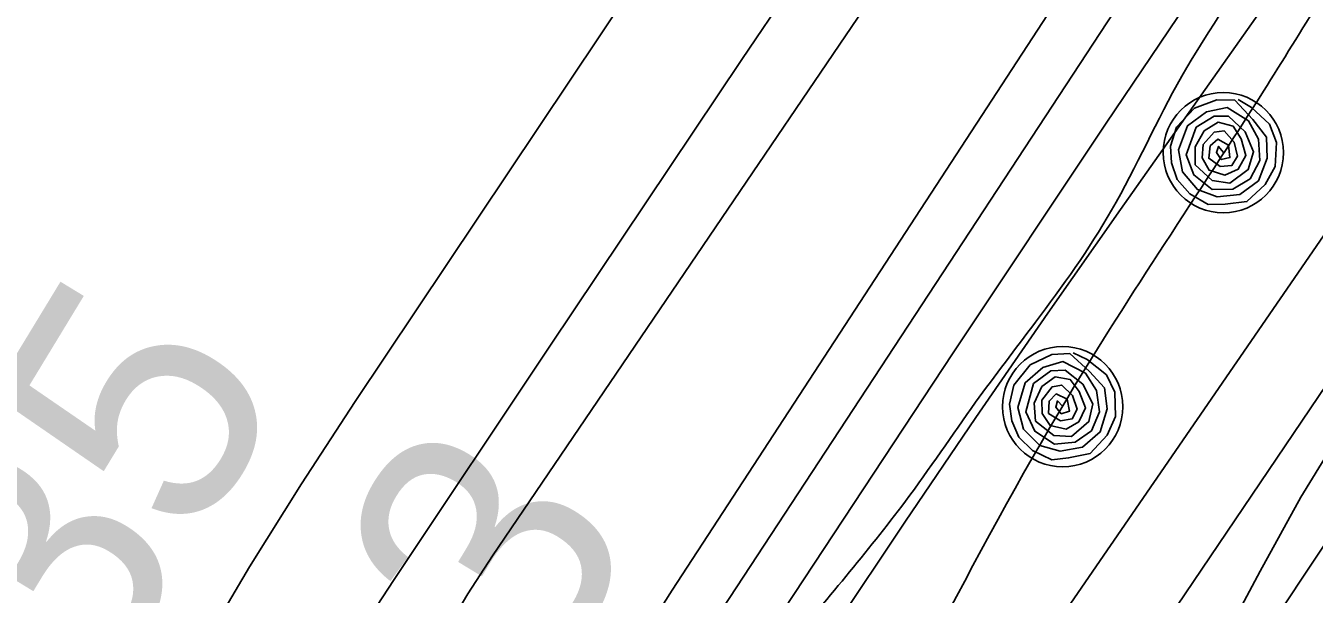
# Model space of a CAD drawing. Extents: x 3297735 to 3335592, y 670436 to 695807.
# Drawn here: x 3314540.4 to 3314883.4, y 682889.4 to 683040.6 of the extents above; entities that cross this region are included whole.
import ezdxf

# ---------------------------------------------------------------- set-up
doc = ezdxf.new("R2010")
doc.units = 0
for name, color, linetype in [('V-RIVR-EDGE', 7, 'Continuous'), ('V-RIVR-RANG', 7, 'Continuous'), ('V-RRAP-FSHR', 7, 'Continuous'), ('V-TOPO-DPTH', 7, 'Continuous'), ('V-TOPO-MINR', 7, 'Continuous'), ('V-TOPO-WATR', 7, 'Continuous'), ('V-UTIL-LINE', 7, 'Continuous'), ('V-WETL-SWMP', 7, 'Continuous')]:
    doc.layers.add(name, color=color, linetype=linetype)

msp = doc.modelspace()

# ---------------------------------------------------------------- linework, layer by layer
at = {"layer": 'V-RIVR-EDGE'}
msp.add_spline([(3314332.49, 682283.88), (3314344.9, 682287.34), (3314358.11, 682294.67), (3314374.42, 682306.27), (3314394.23, 682317.08), (3314408.21, 682327.13), (3314425.7, 682339.88), (3314434.25, 682347.62), (3314443.2, 682360.39), (3314457.6, 682381.68), (3314472.41, 682411.9), (3314491.89, 682447.14), (3314503.96, 682468.44), (3314519.93, 682495.54), (3314540.57, 682530.4), (3314569.78, 682579.57), (3314586.92, 682612.5), (3314605.25, 682653.56), (3314623.97, 682696.17), (3314633.36, 682728.33), (3314641.57, 682755.46), (3314653.64, 682774.82), (3314666.86, 682788.36), (3314689.79, 682808.86), (3314699.9, 682821.24), (3314716.62, 682840.2), (3314742.69, 682874.26), (3314774.59, 682914.13), (3314793.27, 682940.45), (3314809.22, 682961.74), (3314829.46, 682991.55), (3314848.16, 683027.19), (3314871.52, 683064.75), (3314895.3, 683112.39), (3314930.72, 683167.75), (3314952.14, 683204.16), (3315057.23, 683357.85), (3315078.23, 683381.84), (3315092.99, 683392.28), (3315101.15, 683395.75), (3315113.56, 683398.05), (3315130.23, 683396.45), (3315136.44, 683396.05), (3315142.65, 683398.75), (3315151.58, 683404.93), (3315172.97, 683426.6), (3315192.78, 683442.06), (3315207.17, 683456.37), (3315216.51, 683472.25), (3315223.52, 683484.25), (3315237.14, 683502.83), (3315242.2, 683511.35), (3315243.01, 683524.54), (3315244.19, 683529.19), (3315255.48, 683547.77), (3315279.6, 683579.13), (3315294, 683598.87), (3315305.28, 683613.19), (3315309.97, 683627.14), (3315311.93, 683637.22), (3315317.77, 683644.96), (3315323.59, 683648.05), (3315323.6, 683652.31), (3315326.33, 683655.8), (3315330.61, 683660.83), (3315336.05, 683665.85), (3315339.95, 683675.54), (3315343.47, 683686.39), (3315346.59, 683695.69), (3315347.02, 683710.43), (3315347.43, 683722.45), (3315345.14, 683737.19), (3315345.17, 683749.99), (3315346.75, 683761.23), (3315349.48, 683764.32), (3315349.87, 683767.43), (3315354.17, 683779.05), (3315358.47, 683794.55), (3315362.36, 683800.36), (3315370.14, 683808.48), (3315374.42, 683815.84), (3315383.4, 683837.92), (3315387.32, 683854.98), (3315386.95, 683864.67), (3315385.03, 683871.27), (3315388.14, 683875.14), (3315392.8, 683876.29), (3315394.75, 683880.94), (3315403.32, 683896.43), (3315419.29, 683923.54), (3315433.69, 683947.55), (3315437.2, 683954.52), (3315436.83, 683961.11), (3315438, 683964.99), (3315450.86, 683988.61), (3315458.62, 683992.47), (3315462.51, 683995.17), (3315464.08, 684002.54), (3315468.77, 684016.49), (3315478.5, 684033.53), (3315498.34, 684056.75), (3315513.5, 684070.67), (3315521.28, 684082.29), (3315523.23, 684087.32), (3315534.89, 684097.76), (3315545.01, 684110.54), (3315557.06, 684124.08), (3315577.68, 684151.17), (3315590.51, 684164.33), (3315598.31, 684180.21), (3315604.16, 684192.6), (3315609.61, 684201.51), (3315623.63, 684224.74), (3315637.65, 684249.92), (3315651.66, 684270.43), (3315661.01, 684285.92), (3315665.69, 684296.38), (3315668.82, 684306.85), (3315671.54, 684310.72), (3315680.49, 684322.72), (3315685.93, 684326.58), (3315687.49, 684332.01), (3315687.51, 684337.44), (3315690.62, 684340.92), (3315706.17, 684356.78), (3315715.11, 684366.84), (3315728.72, 684382.71), (3315735.34, 684392), (3315740.79, 684400.13), (3315746.24, 684410.2), (3315754.02, 684419.87), (3315767.64, 684436.9), (3315797.18, 684465.14), (3315824.41, 684496.87), (3315835.68, 684508.87), (3315845.4, 684518.93), (3315855.91, 684533.25), (3315917.34, 684595.92), (3315957, 684638.09), (3315987.3, 684659.73), (3316015.28, 684684.48), (3316035.1, 684702.27), (3316044.05, 684713.5), (3316063.1, 684733.62), (3316100.42, 684768.43), (3316125.29, 684791.63), (3316138.51, 684803.62), (3316150.97, 684823.37), (3316159.55, 684843.13), (3316165.42, 684865.99), (3316173.99, 684881.48), (3316197.71, 684908.18), (3316229.61, 684945.33), (3316249.82, 684965.06), (3316275.47, 684987.88), (3316301.52, 685015.35), (3316311.24, 685022.31), (3316314.74, 685028.11), (3316324.84, 685037.01), (3316331.06, 685041.26), (3316337.27, 685045.12), (3316343.88, 685050.92), (3316349.72, 685059.83), (3316371.5, 685083.43), (3316388.59, 685096.18), (3316398.7, 685107.41), (3316416.19, 685122.87), (3316443.39, 685146.08), (3316453.89, 685155.74), (3316462.82, 685158.82), (3316468.64, 685163.46), (3316479.54, 685177.01), (3316494.69, 685189.77), (3316513.34, 685202.13), (3316536.65, 685221.08), (3316559.19, 685238.47), (3316587.17, 685262.45), (3316636.9, 685301.49), (3316712.28, 685357.54), (3316745.31, 685384.99), (3316768.23, 685402.39), (3316780.67, 685413.21), (3316806.33, 685440.68), (3316819.16, 685455.39), (3316844.44, 685481.7), (3316866.97, 685499.48), (3316882.51, 685511.08), (3316905.85, 685537.39), (3316931.9, 685564.08), (3316969.21, 685598.5), (3316985.92, 685613.59), (3317001.86, 685628.67), (3317017.8, 685644.53), (3317028.68, 685652.65), (3317037.23, 685661.16), (3317052.77, 685673.53), (3317075.3, 685687.82), (3317092.39, 685696.31), (3317103.26, 685703.27), (3317111.03, 685709.84), (3317130.87, 685733.84), (3317147.6, 685754.74), (3317177.16, 685789.18), (3317206.31, 685816.64), (3317272.79, 685885.12), (3317325.67, 685938.89), (3317356.77, 685972.16), (3317386.71, 686002.34), (3317409.64, 686022.45), (3317459.38, 686063.82), (3317493.18, 686088.94), (3317516.11, 686108.66), (3317520.01, 686116.02), (3317520.41, 686123), (3317527.04, 686135.78), (3317538.34, 686157.08), (3317553.89, 686174.89), (3317576.04, 686194.22), (3317585.76, 686203.89), (3317597.05, 686222.09), (3317609.5, 686237.57), (3317632.05, 686261.95), (3317642.16, 686270.84), (3317659.25, 686280.88), (3317668.58, 686290.17), (3317678.68, 686299.45), (3317692.67, 686308.33), (3317712.1, 686324.19), (3317733.86, 686344.3), (3317749.03, 686362.49), (3317772.75, 686387.25), (3317794.13, 686406.59), (3317815.49, 686421.66), (3317821.72, 686429.79), (3317831.45, 686444.5), (3317837.3, 686456.89), (3317843.89, 686458.43), (3317852.43, 686461.9), (3317865.64, 686468.46), (3317881.56, 686479.28), (3317892.45, 686489.33), (3317902.56, 686501.72), (3317906.85, 686510.63), (3317912.32, 686528.84), (3317916.61, 686539.69), (3317920.89, 686544.72), (3317931.77, 686551.67), (3317955.46, 686567.51), (3317973.73, 686582.98), (3317979.95, 686591.88), (3317987.35, 686602.72), (3318007.57, 686624.78), (3318020.39, 686634.83), (3318018.46, 686637.55), (3318030.91, 686653.42), (3318034.78, 686650.69), (3318039.45, 686656.89), (3318050.33, 686664.62), (3318082.55, 686680.82), (3318124.1, 686700.89), (3318142.75, 686715.97), (3318149.36, 686724.09), (3318148.6, 686727.59), (3318152.1, 686732.62), (3318161.82, 686744.62), (3318168.45, 686756.23), (3318174.67, 686766.3), (3318184.4, 686779.46), (3318196.08, 686795.33), (3318211.63, 686812.75), (3318220.97, 686823.97), (3318223.7, 686833.27), (3318227.6, 686840.63), (3318232.66, 686847.21), (3318235.79, 686857.67), (3318240.07, 686864.64), (3318252.91, 686883.22), (3318274.69, 686907.6), (3318298.01, 686928.49), (3318327.13, 686944.7), (3318349.26, 686951.63), (3318362.06, 686955.09), (3318370.22, 686961.27), (3318383.46, 686983.73), (3318391.25, 686996.51), (3318395.14, 686999.99), (3318401.73, 686999.97), (3318407.55, 687001.12), (3318412.6, 687003.82), (3318416.49, 687008.86), (3318422.71, 687016.98), (3318440.6, 687037.49), (3318448.75, 687040.19), (3318453.03, 687042.89), (3318455.76, 687051.42), (3318462.38, 687060.32), (3318484.92, 687082.76), (3318499.31, 687098.23), (3318510.59, 687111), (3318518.77, 687124.94), (3318525, 687134.62), (3318537.83, 687148.55), (3318566.2, 687172.14), (3318582.53, 687190.71), (3318592.64, 687203.1), (3318612.48, 687228.64), (3318628.44, 687251.87), (3318642.05, 687266.57), (3318646.35, 687279.75), (3318655.68, 687290.58), (3318665.01, 687298.71), (3318672.79, 687309.16), (3318676.7, 687321.17), (3318685.65, 687333.94), (3318691.49, 687344.4), (3318699.27, 687352.91), (3318716.37, 687367.22), (3318716.79, 687379.24), (3318717.6, 687392.04), (3318724.22, 687404.82), (3318732, 687415.66), (3318742.88, 687423.77), (3318760.35, 687430.71), (3318770.05, 687431.07), (3318780.9, 687428.33), (3318786.73, 687436.46), (3318804.23, 687454.26), (3318817.46, 687473.23), (3318829.91, 687487.55), (3318848.96, 687509.6), (3318869.19, 687534.37), (3318894.08, 687564.56), (3318929.49, 687611.78), (3318945.82, 687629.19), (3318962.93, 687646.99), (3318977.7, 687660.53), (3318993.65, 687679.88), (3319024.36, 687709.28), (3319059.37, 687753.01), (3319086.2, 687782.03), (3319108.76, 687809.51), (3319125.86, 687827.3), (3319135.21, 687842.41), (3319146.89, 687859.44), (3319161.67, 687877.63), (3319172.56, 687889.63), (3319185.79, 687908.6), (3319206.81, 687940.73), (3319238.34, 687987.58), (3319258.18, 688014.29), (3319282.31, 688048.74), (3319299.82, 688074.29), (3319310.71, 688085.9), (3319319.65, 688093.25), (3319326.26, 688101.37), (3319337.16, 688116.08), (3319351.92, 688127.68), (3319358.93, 688137.36), (3319372.55, 688156.33), (3319390.83, 688181.1), (3319409.12, 688207.04), (3319418.85, 688220.59), (3319428.57, 688231.03), (3319452.68, 688254.63), (3319466.67, 688269.33), (3319477.96, 688285.59), (3319487.29, 688294.49), (3319498.17, 688304.55), (3319498.19, 688312.3), (3319502.08, 688317.33), (3319523.48, 688343.65), (3319546.04, 688372.29), (3319572.1, 688405.58), (3319583.39, 688420.29), (3319604.77, 688443.12), (3319614.49, 688453.95), (3319630.05, 688470.2), (3319645.61, 688490.33), (3319664.28, 688513.94), (3319677.9, 688534.07), (3319689.59, 688553.04), (3319707.1, 688579.37), (3319721.91, 688607.25)], degree=3, dxfattribs=at)
at = {"layer": 'V-RRAP-FSHR'}
for points in [[(3314863.16, 683020.99), (3314866.76, 683018.92), (3314871.51, 683014.42), (3314873.4, 683009.61), (3314873.05, 683003.2), (3314870.39, 682998.37), (3314865.49, 682993.88), (3314859.72, 682993.18), (3314855.18, 682993.07), (3314850.27, 682995.93), (3314846.97, 682999.77), (3314845.41, 683004.21), (3314845.15, 683008.64), (3314846.73, 683013.62), (3314851.51, 683018.68), (3314857.46, 683020.94), (3314862.27, 683020.81), (3314867.1, 683015.69), (3314870.74, 683011), (3314870.94, 683005.42), (3314868.61, 682999.39), (3314863.58, 682995.76), (3314857.58, 682995.14), (3314852.32, 682997.04), (3314848.33, 683001.74), (3314847.27, 683007.61), (3314849.73, 683014.04), (3314854.75, 683017.75), (3314860.22, 683018.86), (3314865.95, 683015.32), (3314868.57, 683010.46), (3314868.92, 683004.78), (3314866.35, 682999.89), (3314861.8, 682997.2), (3314856.28, 682997.11), (3314851.33, 683000.97), (3314849.36, 683006.31), (3314851.98, 683013.62), (3314856.8, 683016.62), (3314860.62, 683016.57), (3314865.08, 683012.39), (3314867.26, 683007.06), (3314865.87, 683002.37), (3314860.95, 682998.8), (3314856.26, 682999.43), (3314851.74, 683003.64), (3314851.75, 683008.46), (3314854.16, 683012.68), (3314857.82, 683014.97), (3314861.81, 683013.91), (3314863.95, 683010.55), (3314865.25, 683006.13), (3314863.18, 683002.52), (3314859.64, 683000.85), (3314855.47, 683002.18), (3314853.59, 683005.51), (3314853.87, 683009.03), (3314856.81, 683012.35), (3314859.45, 683012.65), (3314862.11, 683009.66), (3314863.02, 683005.92), (3314861.5, 683003.48), (3314858.38, 683003.21), (3314855.34, 683005.41), (3314855.72, 683008.66), (3314857.72, 683010.43), (3314860.59, 683008.83), (3314860.97, 683005.57), (3314858.67, 683005.05), (3314857.39, 683006.94), (3314857.95, 683008.53), (3314859.29, 683006.95)], [(3314819.26, 682953.66), (3314823.02, 682951.88), (3314828.11, 682947.77), (3314830.38, 682943.13), (3314830.54, 682936.71), (3314828.27, 682931.68), (3314823.75, 682926.82), (3314818.05, 682925.66), (3314813.53, 682925.19), (3314808.4, 682927.66), (3314804.81, 682931.21), (3314802.9, 682935.52), (3314802.3, 682939.92), (3314803.47, 682945.01), (3314807.83, 682950.43), (3314813.58, 682953.16), (3314818.39, 682953.41), (3314823.61, 682948.69), (3314827.62, 682944.3), (3314828.26, 682938.76), (3314826.41, 682932.56), (3314821.69, 682928.54), (3314815.75, 682927.44), (3314810.36, 682928.92), (3314806.01, 682933.29), (3314804.49, 682939.06), (3314806.43, 682945.66), (3314811.13, 682949.76), (3314816.5, 682951.3), (3314822.5, 682948.23), (3314825.5, 682943.59), (3314826.29, 682937.96), (3314824.12, 682932.88), (3314819.79, 682929.84), (3314814.3, 682929.3), (3314809.06, 682932.76), (3314806.68, 682937.93), (3314808.7, 682945.43), (3314813.27, 682948.8), (3314817.08, 682949.05), (3314821.86, 682945.24), (3314824.46, 682940.09), (3314823.45, 682935.31), (3314818.83, 682931.37), (3314814.1, 682931.61), (3314809.26, 682935.45), (3314808.88, 682940.26), (3314810.95, 682944.66), (3314814.42, 682947.24), (3314818.48, 682946.49), (3314820.88, 682943.31), (3314822.53, 682939.01), (3314820.75, 682935.25), (3314817.35, 682933.31), (3314813.09, 682934.3), (3314810.96, 682937.46), (3314810.95, 682941), (3314813.62, 682944.54), (3314816.23, 682945.05), (3314819.11, 682942.28), (3314820.32, 682938.62), (3314819, 682936.08), (3314815.92, 682935.56), (3314812.71, 682937.5), (3314812.83, 682940.77), (3314814.68, 682942.7), (3314817.67, 682941.33), (3314818.31, 682938.12), (3314816.06, 682937.41), (3314814.63, 682939.19), (3314815.06, 682940.82), (3314816.52, 682939.36)]]:
    msp.add_lwpolyline(points, dxfattribs=at)
for centre in [(3314859.22, 683006.89), (3314816.46, 682939.29)]:
    msp.add_circle(centre, 16, dxfattribs=at)
at = {"layer": 'V-TOPO-DPTH'}
for points in [[(3315009.64, 683345.72), (3314712.51, 682890.46), (3314698.24, 682867.92), (3314684.4, 682845.12), (3314671.2, 682821.94), (3314658.43, 682798.51), (3314585.26, 682659.67), (3314536.12, 682566.69), (3314486.82, 682473.79), (3314437.3, 682381.01), (3314387.63, 682288.31), (3314301.05, 682127.19), (3314288.23, 682104), (3314275.05, 682081.02), (3314261.31, 682058.37), (3314247.22, 682035.93), (3314043.49, 681720.13)], [(3314043.49, 681720.13), (3314247.22, 682035.93), (3314261.31, 682058.37), (3314275.05, 682081.02), (3314288.23, 682104), (3314301.05, 682127.19), (3314387.63, 682288.31), (3314437.3, 682381.01), (3314486.82, 682473.79), (3314536.12, 682566.69), (3314585.26, 682659.67), (3314658.43, 682798.51), (3314671.2, 682821.94), (3314684.4, 682845.12), (3314698.24, 682867.92), (3314712.51, 682890.46), (3315009.64, 683345.72)], [(3314280.51, 682174.96), (3314573.88, 682851.57), (3314586.75, 682874.25), (3314600.01, 682896.69), (3314613.85, 682918.78), (3314628.08, 682940.64), (3314856.74, 683282.22)], [(3314856.74, 683282.22), (3314628.08, 682940.64), (3314613.85, 682918.78), (3314600.01, 682896.69), (3314586.75, 682874.25), (3314573.88, 682851.57), (3314280.51, 682174.96)], [(3313929.05, 681305.78), (3314326.46, 682013.05), (3314333.81, 682026.23), (3314341.1, 682039.44), (3314348.3, 682052.69), (3314355.45, 682065.97), (3314399.75, 682148.96), (3314429.14, 682203.69), (3314458.71, 682258.33), (3314488.54, 682312.81), (3314518.55, 682367.21), (3314726.91, 682742.71), (3314743.13, 682770.98), (3314759.89, 682798.92), (3314777.44, 682826.36), (3314795.53, 682853.47), (3315065.64, 683245.92)], [(3314868.78, 683075.14), (3314827.89, 683014.48), (3314787.32, 682953.58), (3314721.02, 682853.15), (3314714.01, 682842.21), (3314707.2, 682831.15), (3314700.7, 682819.91), (3314694.39, 682808.55), (3314654.92, 682735.11), (3314629.09, 682686.91), (3314603.33, 682638.67), (3314577.68, 682590.37), (3314552.11, 682542.04), (3314338.68, 682137.55), (3314319.4, 682101.39), (3314299.9, 682065.36), (3314280.07, 682029.5), (3314260.03, 681993.76), (3314242.96, 681963.64), (3314213.94, 681913.1), (3314184.55, 681862.77), (3314154.6, 681812.78), (3314124.27, 681763), (3313849.7, 681317.91)], [(3314868.78, 683075.14), (3314827.89, 683014.48), (3314787.32, 682953.58), (3314721.02, 682853.15), (3314714.01, 682842.21), (3314707.2, 682831.15), (3314700.7, 682819.91), (3314694.39, 682808.55), (3314654.92, 682735.11), (3314629.09, 682686.91), (3314603.33, 682638.67), (3314577.68, 682590.37), (3314552.11, 682542.04), (3314338.68, 682137.55), (3314319.4, 682101.39), (3314299.9, 682065.36), (3314280.07, 682029.5), (3314260.03, 681993.76), (3314242.96, 681963.64), (3314213.94, 681913.1), (3314184.55, 681862.77), (3314154.6, 681812.78), (3314124.27, 681763), (3313849.7, 681317.91)], [(3313219.64, 681704.8), (3313252.24, 681747.01), (3313338.92, 681783.45), (3313685.33, 681795.92), (3313941.94, 681858.6), (3314135.29, 681928.1), (3314241.12, 682063.5), (3314249.87, 682077.44), (3314258.39, 682091.53), (3314266.56, 682105.82), (3314274.49, 682120.25), (3314620.65, 682863.98), (3314624.88, 682871.44), (3314629.24, 682878.82), (3314633.79, 682886.09), (3314638.46, 682893.28), (3314679.92, 682955.39), (3314705.47, 682993.54), (3314731.08, 683031.65), (3314756.8, 683069.7)], [(3314756.8, 683069.7), (3314731.08, 683031.65), (3314705.47, 682993.54), (3314679.92, 682955.39), (3314638.46, 682893.28), (3314633.79, 682886.09), (3314629.24, 682878.82), (3314624.88, 682871.44), (3314620.65, 682863.98), (3314274.49, 682120.25), (3314266.56, 682105.82), (3314258.39, 682091.53), (3314249.87, 682077.44), (3314241.12, 682063.5), (3314135.29, 681928.1), (3313941.94, 681858.6), (3313685.33, 681795.92), (3313338.92, 681783.45), (3313252.24, 681747.01), (3313219.64, 681704.8)]]:
    msp.add_lwpolyline(points, dxfattribs=at)
at = {"layer": 'V-TOPO-MINR'}
for points in [[(3314006.13, 681693.95), (3314042.28, 681740.75), (3314076.23, 681789.38), (3314244.17, 682049.71), (3314255.59, 682067.91), (3314266.7, 682086.28), (3314277.36, 682104.93), (3314287.71, 682123.76), (3314350.74, 682241.82), (3314391.58, 682320.21), (3314641.19, 682857.47), (3314643.74, 682862.94), (3314646.38, 682868.36), (3314649.16, 682873.72), (3314652.03, 682879.03), (3314655.03, 682884.27), (3314658.13, 682889.45), (3314661.36, 682894.54), (3314664.68, 682899.58), (3315009.21, 683407)], [(3314497.45, 682396.73), (3314643.57, 682683.38), (3314655.74, 682707.03), (3314668.02, 682730.62), (3314680.48, 682754.11), (3314693.06, 682777.54), (3314712.53, 682813.49), (3314715.53, 682818.86), (3314718.62, 682824.17), (3314721.86, 682829.39), (3314725.19, 682834.56), (3314755.68, 682880.51), (3314774.44, 682908.52), (3314793.37, 682936.43), (3314812.54, 682964.17), (3314831.86, 682991.8), (3315089.6, 683356.88)], [(3314043.49, 681720.13), (3314247.22, 682035.93), (3314261.31, 682058.37), (3314275.05, 682081.02), (3314288.23, 682104), (3314301.05, 682127.19), (3314387.63, 682288.31), (3314437.3, 682381.01), (3314486.82, 682473.79), (3314536.12, 682566.69), (3314585.26, 682659.67), (3314658.43, 682798.51), (3314671.2, 682821.94), (3314684.4, 682845.12), (3314698.24, 682867.92), (3314712.51, 682890.46), (3315009.64, 683345.72)], [(3314280.51, 682174.96), (3314573.88, 682851.57), (3314586.75, 682874.25), (3314600.01, 682896.69), (3314613.85, 682918.78), (3314628.08, 682940.64), (3314856.74, 683282.22)], [(3313929.05, 681305.78), (3314326.46, 682013.05), (3314333.81, 682026.23), (3314341.1, 682039.44), (3314348.3, 682052.69), (3314355.45, 682065.97), (3314399.75, 682148.96), (3314429.14, 682203.69), (3314458.71, 682258.33), (3314488.54, 682312.81), (3314518.55, 682367.21), (3314726.91, 682742.71), (3314743.13, 682770.98), (3314759.89, 682798.92), (3314777.44, 682826.36), (3314795.53, 682853.47), (3315065.64, 683245.92)], [(3314020.01, 681629.11), (3314252.68, 682018.63), (3314269.09, 682046.54), (3314285.25, 682074.59), (3314301.02, 682102.86), (3314316.54, 682131.28), (3314467.03, 682411.48), (3314505.18, 682482.59), (3314543.26, 682553.73), (3314581.26, 682624.91), (3314619.21, 682696.13), (3314676.36, 682803.55), (3314685.92, 682820.94), (3314695.8, 682838.14), (3314706.14, 682855.05), (3314716.8, 682871.79), (3314875.81, 683113.99)], [(3313219.64, 681704.8), (3313252.24, 681747.01), (3313338.92, 681783.45), (3313685.33, 681795.92), (3313941.94, 681858.6), (3314135.29, 681928.1), (3314241.12, 682063.5), (3314249.87, 682077.44), (3314258.39, 682091.53), (3314266.56, 682105.82), (3314274.49, 682120.25), (3314620.65, 682863.98), (3314624.88, 682871.44), (3314629.24, 682878.82), (3314633.79, 682886.09), (3314638.46, 682893.28), (3314679.92, 682955.39), (3314705.47, 682993.54), (3314731.08, 683031.65), (3314756.8, 683069.7)], [(3314193.9, 681723.96), (3314335.47, 681978.11), (3314348.8, 682002.15), (3314362.05, 682026.24), (3314375.19, 682050.38), (3314388.26, 682074.56), (3314486.56, 682257.35), (3314534.58, 682346.05), (3314582.92, 682434.58), (3314631.75, 682522.84), (3314680.9, 682610.92), (3314759.89, 682751.56), (3314770.01, 682769.06), (3314780.41, 682786.38), (3314791.23, 682803.44), (3314802.34, 682820.32), (3314918.01, 682991.45)], [(3313966.15, 681258.85), (3314227.33, 681728.89), (3314253.53, 681776.1), (3314279.7, 681823.32), (3314305.83, 681870.56), (3314331.94, 681917.82), (3314345.05, 681941.59), (3314364.53, 681977), (3314383.96, 682012.43), (3314403.32, 682047.91), (3314422.62, 682083.41), (3314679.52, 682557.26), (3314699.35, 682593.58), (3314719.34, 682629.82), (3314739.55, 682665.93), (3314759.9, 682701.96), (3314793.09, 682760.28), (3314797.03, 682767.04), (3314801.06, 682773.75), (3314805.23, 682780.38), (3314809.48, 682786.95), (3314848.57, 682846.01), (3314872.47, 682882.05), (3314896.43, 682918.05)]]:
    msp.add_lwpolyline(points, dxfattribs=at)
at = {"layer": 'V-TOPO-WATR'}
msp.add_lwpolyline([(3313849.7, 681317.91), (3314124.27, 681763), (3314154.6, 681812.78), (3314184.55, 681862.77), (3314213.94, 681913.1), (3314242.96, 681963.64), (3314260.03, 681993.76), (3314280.07, 682029.5), (3314299.9, 682065.36), (3314319.4, 682101.39), (3314338.68, 682137.55), (3314552.11, 682542.04), (3314577.68, 682590.37), (3314603.33, 682638.67), (3314629.09, 682686.91), (3314654.92, 682735.11), (3314694.39, 682808.55), (3314700.7, 682819.91), (3314707.2, 682831.15), (3314714.01, 682842.21), (3314721.02, 682853.15), (3314787.32, 682953.58), (3314827.89, 683014.48), (3314868.78, 683075.14)], dxfattribs=at)
at = {"layer": 'V-UTIL-LINE'}
msp.add_spline([(3315313.1, 683659.44), (3315294.81, 683645.89), (3315280.39, 683622.61), (3315253.99, 683575.47), (3315222.4, 683508.32), (3315178.02, 683451.95), (3315151.72, 683423.47), (3315141.9, 683424.56), (3315131.28, 683403.3), (3315091.71, 683334.22), (3315067.65, 683327.19), (3315051.39, 683313.71), (3315041.42, 683286.06), (3315021.94, 683244.03), (3314999.67, 683193.5), (3314965.54, 683145.47), (3314933.98, 683105.8), (3314923.58, 683099.15), (3314900.85, 683072.56), (3314869.89, 683023.21), (3314817.81, 682941.77), (3314747.17, 682809.99), (3314693.88, 682712.16), (3314666, 682655.84), (3314619.73, 682561.99), (3314565.48, 682464.75), (3314548.12, 682421.66)], degree=3, dxfattribs=at)
at = {"layer": 'V-WETL-SWMP'}
msp.add_lwpolyline([(3314795.68, 682775.93), (3314809.54, 682789.26), (3314823.36, 682806.75), (3314834.16, 682824.59), (3314843.79, 682846.57), (3314858.28, 682875.39), (3314869.06, 682895.49), (3314879.85, 682915.22), (3314897.35, 682943.69), (3314911.13, 682967.59), (3314924.86, 682996.03), (3314936.02, 683015.76), (3314946.45, 683032.46), (3314961.28, 683065.82)], dxfattribs=at)

# ---------------------------------------------------------------- texts
at = {"layer": 'V-RIVR-RANG'}
for s, p in [('-35', (3314543.43, 682833.37)), ('-13', (3314636.97, 682794.73))]:
    msp.add_text(s, height=67, rotation=58.6973, dxfattribs=at).set_placement(p)

doc.saveas('drawing.dxf')
